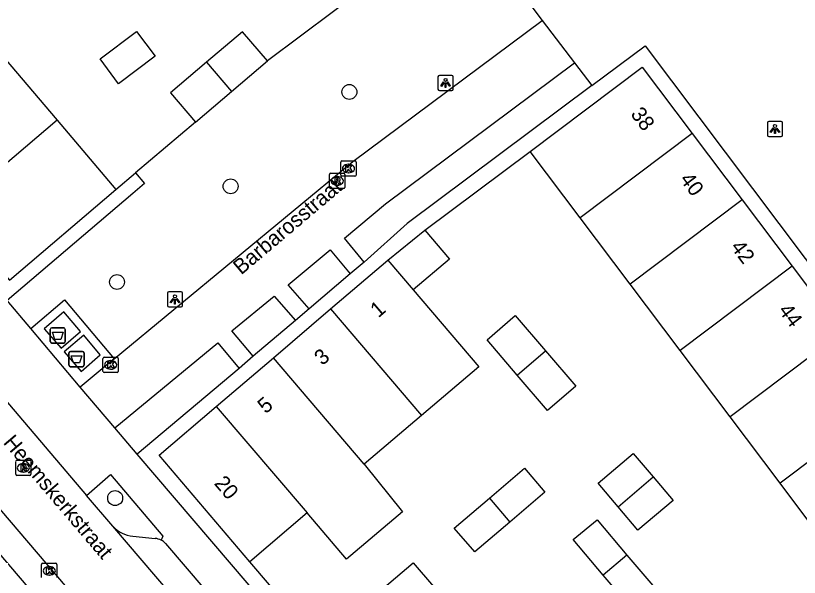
# Model space of a CAD drawing. Extents: x 160379 to 161131, y 383940 to 384849.
# Drawn here: x 160570.7 to 160622.1, y 384580.8 to 384617.6 of the extents above; entities that cross this region are included whole.
import ezdxf

# ---------------------------------------------------------------- set-up
doc = ezdxf.new("R2010")
doc.units = 0
for name, color, linetype in [('IMGEO_Afval_apart_plaats', 7, 'Continuous'), ('IMGEO_Boom', 7, 'Continuous'), ('IMGEO_Erf', 7, 'Continuous'), ('IMGEO_Groenvoorziening', 7, 'Continuous'), ('IMGEO_Kolk', 7, 'Continuous'), ('IMGEO_Lichtpunt', 7, 'Continuous'), ('IMGEO_Openbare_ruimte_label', 7, 'Continuous'), ('IMGEO_Pand', 7, 'Continuous'), ('IMGEO_Pand_nummerreeks', 7, 'Continuous'), ('IMGEO_Parkeervlak_open', 7, 'Continuous'), ('IMGEO_Rijbaan_lokaal_open', 7, 'Continuous'), ('IMGEO_Rioolput', 7, 'Continuous'), ('IMGEO_Voetgangersgebied_open', 7, 'Continuous'), ('IMGEO_Voetpad_gesloten', 7, 'Continuous'), ('IMGEO_Voetpad_open', 7, 'Continuous')]:
    doc.layers.add(name, color=color, linetype=linetype)

msp = doc.modelspace()

# ---------------------------------------------------------------- linework, layer by layer
at = {"layer": 'IMGEO_Afval_apart_plaats'}
for p, q in [((160573.078, 384597.139), (160573.868, 384597.139)), ((160573.868, 384597.139), (160573.078, 384597.139)), ((160572.978, 384596.239), (160572.978, 384597.039)), ((160572.978, 384597.039), (160572.978, 384596.239)), ((160573.968, 384597.039), (160573.968, 384596.239)), ((160573.968, 384596.239), (160573.968, 384597.039)), ((160573.868, 384596.139), (160573.078, 384596.139)), ((160573.078, 384596.139), (160573.868, 384596.139)), ((160574.308, 384595.589), (160575.098, 384595.589)), ((160575.098, 384595.589), (160574.308, 384595.589)), ((160574.208, 384594.689), (160574.208, 384595.489)), ((160574.208, 384595.489), (160574.208, 384594.689)), ((160575.198, 384595.489), (160575.198, 384594.689)), ((160575.198, 384594.689), (160575.198, 384595.489)), ((160575.098, 384594.589), (160574.308, 384594.589)), ((160574.308, 384594.589), (160575.098, 384594.589))]:
    msp.add_line(p, q, dxfattribs=at)
for points in [[(160573.121, 384596.853), (160573.825, 384596.853), (160573.676, 384596.383), (160573.27, 384596.383), (160573.121, 384596.853)], [(160574.351, 384595.303), (160575.055, 384595.303), (160574.906, 384594.833), (160574.5, 384594.833), (160574.351, 384595.303)]]:
    msp.add_lwpolyline(points, dxfattribs=at)
for centre, start, end in [((160573.078, 384597.039), 90, 180), ((160573.078, 384597.039), 90, 180), ((160573.868, 384597.039), 0, 90), ((160573.868, 384597.039), 360, 90), ((160573.078, 384596.239), 180, 270), ((160573.078, 384596.239), 180, 270), ((160573.868, 384596.239), 270, 0), ((160573.868, 384596.239), 270, 0), ((160574.308, 384595.489), 90, 180), ((160574.308, 384595.489), 90, 180), ((160575.098, 384595.489), 0, 90), ((160575.098, 384595.489), 360, 90), ((160574.308, 384594.689), 180, 270), ((160574.308, 384594.689), 180, 270), ((160575.098, 384594.689), 270, 0), ((160575.098, 384594.689), 270, 0)]:
    msp.add_arc(centre, 0.1, start, end, dxfattribs=at)
at = {"layer": 'IMGEO_Boom'}
for centre in [(160592.589, 384612.611), (160584.803, 384606.421), (160577.354, 384600.144), (160577.234, 384585.97)]:
    msp.add_circle(centre, 0.489, dxfattribs=at)
at = {"layer": 'IMGEO_Erf'}
for points in [[(160597.527, 384603.553), (160604.448, 384608.711)], [(160577.28, 384606.208), (160578.569, 384607.304)], [(160592.951, 384573.709), (160591.976, 384574.85), (160586.069, 384581.798)]]:
    msp.add_lwpolyline(points, dxfattribs=at)
at = {"layer": 'IMGEO_Groenvoorziening'}
for points in [[(160593.711, 384619.536), (160587.217, 384614.645)], [(160608.482, 384613.028), (160596.383, 384603.983), (160593.555, 384601.453)], [(160582.493, 384610.638), (160578.569, 384607.304)], [(160578.569, 384607.304), (160579.15, 384606.609), (160578.387, 384605.942), (160570.15, 384598.933)], [(160592.642, 384600.679), (160589.954, 384598.377)], [(160589.048, 384597.617), (160586.272, 384595.285)], [(160585.368, 384594.478), (160578.674, 384588.862)]]:
    msp.add_lwpolyline(points, dxfattribs=at)
at = {"layer": 'IMGEO_Kolk'}
for p, q in [((160592.028, 384607.162), (160592.028, 384608.014)), ((160592.103, 384608.088), (160592.955, 384608.088)), ((160592.516, 384607.868), (160592.541, 384607.868)), ((160593.029, 384608.014), (160593.029, 384607.162)), ((160592.955, 384607.088), (160592.103, 384607.088)), ((160592.539, 384607.308), (160592.514, 384607.308)), ((160576.437, 384594.282), (160576.437, 384595.134)), ((160576.512, 384595.208), (160577.364, 384595.208)), ((160577.438, 384595.134), (160577.438, 384594.282)), ((160576.925, 384594.988), (160576.95, 384594.988)), ((160577.364, 384594.208), (160576.512, 384594.208)), ((160576.948, 384594.428), (160576.923, 384594.428)), ((160572.49, 384581.699), (160573.342, 384581.699)), ((160572.415, 384580.773), (160572.415, 384581.625)), ((160572.903, 384581.479), (160572.928, 384581.479)), ((160573.416, 384581.625), (160573.416, 384580.773)), ((160572.926, 384580.919), (160572.901, 384580.919))]:
    msp.add_line(p, q, dxfattribs=at)
for points in [[(160592.028, 384607.162), (160592.028, 384608.014)], [(160592.103, 384608.088), (160592.955, 384608.088)], [(160593.029, 384608.014), (160593.029, 384607.162)], [(160592.349, 384607.788), (160592.472, 384607.788), (160592.472, 384607.637), (160592.602, 384607.788), (160592.766, 384607.788), (160592.62, 384607.637), (160592.773, 384607.388), (160592.621, 384607.388), (160592.536, 384607.552), (160592.472, 384607.485), (160592.472, 384607.388), (160592.349, 384607.388), (160592.349, 384607.788)], [(160592.955, 384607.088), (160592.103, 384607.088)], [(160576.437, 384594.282), (160576.437, 384595.134)], [(160576.512, 384595.208), (160577.364, 384595.208)], [(160577.438, 384595.134), (160577.438, 384594.282)], [(160576.758, 384594.908), (160576.881, 384594.908), (160576.881, 384594.757), (160577.011, 384594.908), (160577.175, 384594.908), (160577.029, 384594.757), (160577.182, 384594.508), (160577.03, 384594.508), (160576.945, 384594.672), (160576.881, 384594.605), (160576.881, 384594.508), (160576.758, 384594.508), (160576.758, 384594.908)], [(160577.364, 384594.208), (160576.512, 384594.208)], [(160572.49, 384581.699), (160573.342, 384581.699)], [(160572.415, 384580.773), (160572.415, 384581.625)], [(160572.736, 384581.399), (160572.859, 384581.399), (160572.859, 384581.248), (160572.989, 384581.399), (160573.153, 384581.399), (160573.007, 384581.248), (160573.16, 384580.999), (160573.008, 384580.999), (160572.923, 384581.163), (160572.859, 384581.096), (160572.859, 384580.999), (160572.736, 384580.999), (160572.736, 384581.399)], [(160573.416, 384581.625), (160573.416, 384580.773)]]:
    msp.add_lwpolyline(points, dxfattribs=at)
for centre, start, end in [((160592.105, 384608.012), 91.552, 178.448), ((160592.105, 384608.012), 91.552, 178.448), ((160592.953, 384608.012), 1.552, 88.448), ((160592.953, 384608.012), 1.552, 88.448), ((160592.105, 384607.164), 181.552, 268.448), ((160592.105, 384607.164), 181.552, 268.448), ((160592.953, 384607.164), 271.552, 358.448), ((160592.953, 384607.164), 271.552, 358.448), ((160576.514, 384595.132), 91.552, 178.448), ((160576.514, 384595.132), 91.552, 178.448), ((160577.362, 384595.132), 1.552, 88.448), ((160577.362, 384595.132), 1.552, 88.448), ((160576.514, 384594.284), 181.552, 268.448), ((160576.514, 384594.284), 181.552, 268.448), ((160577.362, 384594.284), 271.552, 358.448), ((160577.362, 384594.284), 271.552, 358.448), ((160572.492, 384581.623), 91.552, 178.448), ((160572.492, 384581.623), 91.552, 178.448), ((160573.34, 384581.623), 1.552, 88.448), ((160573.34, 384581.623), 1.552, 88.448)]:
    msp.add_arc(centre, 0.0765, start, end, dxfattribs=at)
for centre, major_axis, ratio, start_param, end_param in [((160592.515, 384607.588), (-0.387, 0.002), 0.722429, 4.712389, 7.853982), ((160592.54, 384607.588), (-0.39, 0.002), 0.717154, 1.570796, 4.712389), ((160576.924, 384594.708), (-0.387, 0.002), 0.722429, 4.712389, 7.853982), ((160576.949, 384594.708), (-0.39, 0.002), 0.717154, 1.570796, 4.712389), ((160572.902, 384581.199), (-0.387, 0.002), 0.722429, 4.712389, 7.853982), ((160572.927, 384581.199), (-0.39, 0.002), 0.717154, 1.570796, 4.712389)]:
    msp.add_ellipse(centre, major_axis=major_axis, ratio=ratio, start_param=start_param, end_param=end_param, dxfattribs=at)
at = {"layer": 'IMGEO_Lichtpunt'}
for p, q in [((160598.395, 384613.603), (160598.395, 384612.796)), ((160598.395, 384613.603), (160598.395, 384612.796)), ((160599.297, 384613.698), (160598.489, 384613.698)), ((160599.297, 384613.698), (160598.489, 384613.698)), ((160599.391, 384612.796), (160599.391, 384613.603)), ((160599.391, 384612.796), (160599.391, 384613.603)), ((160598.489, 384612.702), (160599.297, 384612.702)), ((160598.489, 384612.702), (160599.297, 384612.702)), ((160619.989, 384610.583), (160619.989, 384609.776)), ((160619.989, 384610.583), (160619.989, 384609.776)), ((160620.891, 384610.678), (160620.083, 384610.678)), ((160620.891, 384610.678), (160620.083, 384610.678)), ((160620.985, 384609.776), (160620.985, 384610.583)), ((160620.985, 384609.776), (160620.985, 384610.583)), ((160620.083, 384609.682), (160620.891, 384609.682)), ((160620.083, 384609.682), (160620.891, 384609.682)), ((160580.656, 384599.408), (160580.656, 384598.601)), ((160580.656, 384599.408), (160580.656, 384598.601)), ((160581.558, 384599.503), (160580.75, 384599.503)), ((160581.558, 384599.503), (160580.75, 384599.503)), ((160581.652, 384598.601), (160581.652, 384599.408)), ((160581.652, 384598.601), (160581.652, 384599.408)), ((160580.75, 384598.507), (160581.558, 384598.507)), ((160580.75, 384598.507), (160581.558, 384598.507))]:
    msp.add_line(p, q, dxfattribs=at)
for points in [[(160598.769, 384613.267), (160598.808, 384613.239), (160598.62, 384612.977), (160598.582, 384613.004), (160598.769, 384613.267)], [(160598.871, 384613.219), (160598.918, 384613.219), (160598.918, 384612.897), (160598.871, 384612.897), (160598.871, 384613.219)], [(160598.981, 384613.239), (160599.019, 384613.266), (160599.206, 384613.004), (160599.167, 384612.976), (160598.981, 384613.239)], [(160620.363, 384610.247), (160620.402, 384610.219), (160620.214, 384609.957), (160620.176, 384609.984), (160620.363, 384610.247)], [(160620.465, 384610.199), (160620.512, 384610.199), (160620.512, 384609.877), (160620.465, 384609.877), (160620.465, 384610.199)], [(160620.575, 384610.219), (160620.613, 384610.246), (160620.8, 384609.984), (160620.761, 384609.956), (160620.575, 384610.219)], [(160581.03, 384599.072), (160581.069, 384599.044), (160580.881, 384598.782), (160580.843, 384598.809), (160581.03, 384599.072)], [(160581.132, 384599.024), (160581.179, 384599.024), (160581.179, 384598.702), (160581.132, 384598.702), (160581.132, 384599.024)], [(160581.242, 384599.044), (160581.28, 384599.071), (160581.467, 384598.809), (160581.428, 384598.781), (160581.242, 384599.044)]]:
    msp.add_lwpolyline(points, dxfattribs=at)
for centre in [(160598.894, 384613.401), (160620.488, 384610.381), (160581.155, 384599.206)]:
    msp.add_circle(centre, 0.0994, dxfattribs=at)
for centre, start, end in [((160598.489, 384613.603), 90, 180), ((160598.489, 384613.603), 90, 180), ((160599.297, 384613.603), 0, 90), ((160599.297, 384613.603), 0, 90), ((160598.489, 384612.796), 180, 270), ((160598.489, 384612.796), 180, 270), ((160599.297, 384612.796), 270, 0), ((160599.297, 384612.796), 270, 360), ((160620.083, 384610.583), 90, 180), ((160620.083, 384610.583), 90, 180), ((160620.891, 384610.583), 0, 90), ((160620.891, 384610.583), 0, 90), ((160620.083, 384609.776), 180, 270), ((160620.083, 384609.776), 180, 270), ((160620.891, 384609.776), 270, 0), ((160620.891, 384609.776), 270, 360), ((160580.75, 384599.408), 90, 180), ((160580.75, 384599.408), 90, 180), ((160581.558, 384599.408), 0, 90), ((160581.558, 384599.408), 0, 90), ((160580.75, 384598.601), 180, 270), ((160580.75, 384598.601), 180, 270), ((160581.558, 384598.601), 270, 0), ((160581.558, 384598.601), 270, 360)]:
    msp.add_arc(centre, 0.0946, start, end, dxfattribs=at)
at = {"layer": 'IMGEO_Pand'}
for points in [[(160578.635, 384616.574), (160579.852, 384614.949), (160577.464, 384613.145), (160576.251, 384614.774), (160578.635, 384616.574)], [(160587.217, 384614.645), (160585.584, 384616.565), (160583.222, 384614.558)], [(160562.572, 384609.354), (160569.566, 384615.295), (160573.423, 384610.752)], [(160583.222, 384614.558), (160580.864, 384612.554), (160582.493, 384610.638)], [(160583.222, 384614.558), (160584.857, 384612.643)], [(160584.857, 384612.643), (160587.217, 384614.645)], [(160604.448, 384608.711), (160611.793, 384614.232), (160615.064, 384609.881)], [(160582.493, 384610.638), (160584.857, 384612.643)], [(160573.423, 384610.752), (160566.433, 384604.818)], [(160573.423, 384610.752), (160577.28, 384606.208)], [(160615.064, 384609.881), (160607.722, 384604.358)], [(160615.064, 384609.881), (160618.338, 384605.528)], [(160607.722, 384604.358), (160604.448, 384608.711)], [(160566.433, 384604.818), (160570.304, 384600.269), (160577.28, 384606.208)], [(160618.338, 384605.528), (160610.996, 384600.006)], [(160618.338, 384605.528), (160621.611, 384601.175)], [(160610.996, 384600.006), (160607.722, 384604.358)], [(160595.112, 384601.577), (160597.527, 384603.553)], [(160597.527, 384603.553), (160599.148, 384601.649), (160596.772, 384599.627)], [(160591.358, 384598.376), (160595.112, 384601.577)], [(160595.112, 384601.577), (160596.772, 384599.627)], [(160621.611, 384601.175), (160614.27, 384595.653)], [(160621.611, 384601.175), (160624.884, 384596.822)], [(160596.772, 384599.627), (160601.065, 384594.584), (160597.316, 384591.387)], [(160614.27, 384595.653), (160610.996, 384600.006)], [(160587.609, 384595.179), (160591.358, 384598.376)], [(160591.358, 384598.376), (160597.316, 384591.387)], [(160603.588, 384594.045), (160601.63, 384596.344), (160603.461, 384597.95), (160605.443, 384595.628)], [(160624.884, 384596.822), (160617.544, 384591.3)], [(160605.443, 384595.628), (160607.424, 384593.306), (160605.575, 384591.712), (160603.588, 384594.045)], [(160603.588, 384594.045), (160605.443, 384595.628)], [(160617.544, 384591.3), (160614.27, 384595.653)], [(160583.86, 384591.983), (160587.609, 384595.179)], [(160593.567, 384588.191), (160587.609, 384595.179)], [(160628.157, 384592.469), (160620.818, 384586.948)], [(160586.069, 384581.798), (160580.11, 384588.786), (160583.86, 384591.983)], [(160583.86, 384591.983), (160589.818, 384584.995)], [(160597.316, 384591.387), (160593.567, 384588.191)], [(160620.818, 384586.948), (160617.544, 384591.3)], [(160610.2, 384585.407), (160608.897, 384586.947), (160611.184, 384588.901), (160612.504, 384587.355)], [(160593.567, 384588.191), (160596.062, 384585.072), (160592.408, 384581.957), (160589.818, 384584.995)], [(160601.777, 384585.972), (160604.065, 384587.93), (160605.404, 384586.35), (160603.113, 384584.402)], [(160612.504, 384587.355), (160613.811, 384585.823), (160611.502, 384583.866), (160610.2, 384585.407)], [(160610.2, 384585.407), (160612.504, 384587.355)], [(160624.091, 384582.595), (160620.818, 384586.948)], [(160603.113, 384584.402), (160600.822, 384582.453), (160599.467, 384583.996), (160601.777, 384585.972)], [(160601.777, 384585.972), (160603.113, 384584.402)], [(160589.818, 384584.995), (160586.069, 384581.798)], [(160609.234, 384580.921), (160607.255, 384583.244), (160608.836, 384584.536), (160610.786, 384582.237)], [(160610.786, 384582.237), (160612.736, 384579.938), (160611.2, 384578.612), (160609.234, 384580.921)], [(160610.786, 384582.237), (160609.234, 384580.921)], [(160594.453, 384579.764), (160596.764, 384581.719), (160598.093, 384580.163), (160595.786, 384578.199)]]:
    msp.add_lwpolyline(points, dxfattribs=at)
at = {"layer": 'IMGEO_Parkeervlak_open'}
msp.add_lwpolyline([(160578.399, 384583.464), (160579.864, 384583.324)], dxfattribs=at)
for centre, radius, start, end in [((160578.587, 384585.467), 2.011, 221.9517, 264.6382), ((160579.761, 384582.252), 1.077, 63.0541, 84.5055)]:
    msp.add_arc(centre, radius, start, end, dxfattribs=at)
at = {"layer": 'IMGEO_Rijbaan_lokaal_open'}
for points in [[(160550.781, 384607.389), (160594.077, 384556.607)], [(160568.182, 384594.551), (160575.352, 384586.144)], [(160577.091, 384584.122), (160575.352, 384586.144)], [(160597.709, 384559.972), (160577.091, 384584.122)]]:
    msp.add_lwpolyline(points, dxfattribs=at)
at = {"layer": 'IMGEO_Rioolput'}
for p, q in [((160591.291, 384606.351), (160591.291, 384607.203)), ((160591.366, 384607.277), (160592.218, 384607.277)), ((160591.779, 384607.057), (160591.804, 384607.057)), ((160592.292, 384607.203), (160592.292, 384606.351)), ((160591.802, 384606.497), (160591.777, 384606.497)), ((160592.218, 384606.277), (160591.366, 384606.277)), ((160570.713, 384587.53), (160570.713, 384588.382)), ((160570.788, 384588.456), (160571.64, 384588.456)), ((160571.714, 384588.382), (160571.714, 384587.53)), ((160571.201, 384588.236), (160571.226, 384588.236)), ((160571.64, 384587.456), (160570.788, 384587.456)), ((160571.224, 384587.676), (160571.199, 384587.676))]:
    msp.add_line(p, q, dxfattribs=at)
for points in [[(160591.291, 384606.351), (160591.291, 384607.203)], [(160591.366, 384607.277), (160592.218, 384607.277)], [(160591.88, 384606.975), (160591.628, 384606.977), (160591.628, 384606.577)], [(160591.806, 384606.896), (160591.752, 384606.896), (160591.752, 384606.815)], [(160592.292, 384607.203), (160592.292, 384606.351)], [(160591.628, 384606.577), (160591.752, 384606.577), (160591.752, 384606.739), (160591.763, 384606.739)], [(160591.752, 384606.815), (160591.804, 384606.815)], [(160591.81, 384606.71), (160591.881, 384606.577), (160592.021, 384606.577), (160591.956, 384606.703)], [(160592.218, 384606.277), (160591.366, 384606.277)], [(160570.713, 384587.53), (160570.713, 384588.382)], [(160570.788, 384588.456), (160571.64, 384588.456)], [(160571.714, 384588.382), (160571.714, 384587.53)], [(160571.302, 384588.154), (160571.05, 384588.156), (160571.05, 384587.756)], [(160571.05, 384587.756), (160571.174, 384587.756), (160571.174, 384587.918), (160571.185, 384587.918)], [(160571.228, 384588.075), (160571.174, 384588.075), (160571.174, 384587.994)], [(160571.174, 384587.994), (160571.226, 384587.994)], [(160571.232, 384587.889), (160571.303, 384587.756), (160571.443, 384587.756), (160571.378, 384587.882)], [(160571.64, 384587.456), (160570.788, 384587.456)]]:
    msp.add_lwpolyline(points, dxfattribs=at)
for centre, radius, start, end in [((160591.368, 384607.201), 0.0765, 91.552, 178.448), ((160591.368, 384607.201), 0.0765, 91.552, 178.448), ((160591.788, 384607.004), 0.19, 274.7715, 282.9687), ((160591.812, 384606.8), 0.0964, 77.0061, 93.1865), ((160591.826, 384606.857), 0.0378, 276.6634, 79.6772), ((160591.879, 384606.865), 0.109, 350.3612, 89.416), ((160591.877, 384606.865), 0.112, 277.5842, 350.9817), ((160592.216, 384607.201), 0.0765, 1.552, 88.448), ((160592.216, 384607.201), 0.0765, 1.552, 88.448), ((160591.368, 384606.353), 0.0765, 181.552, 268.448), ((160591.368, 384606.353), 0.0765, 181.552, 268.448), ((160591.762, 384606.686), 0.0533, 26.0293, 88.6989), ((160591.861, 384606.65), 0.108, 29.5134, 73.7905), ((160592.216, 384606.353), 0.0765, 271.552, 358.448), ((160592.216, 384606.353), 0.0765, 271.552, 358.448), ((160570.79, 384588.38), 0.0765, 91.552, 178.448), ((160570.79, 384588.38), 0.0765, 91.552, 178.448), ((160571.638, 384588.38), 0.0765, 1.552, 88.448), ((160571.638, 384588.38), 0.0765, 1.552, 88.448), ((160571.184, 384587.865), 0.0533, 26.0293, 88.6989), ((160571.21, 384588.183), 0.19, 274.7715, 282.9687), ((160571.234, 384587.979), 0.0964, 77.0061, 93.1865), ((160571.248, 384588.036), 0.0378, 276.6634, 79.6772), ((160571.301, 384588.044), 0.109, 350.3612, 89.416), ((160571.299, 384588.044), 0.112, 277.5842, 350.9817), ((160571.283, 384587.829), 0.108, 29.5134, 73.7905), ((160570.79, 384587.532), 0.0765, 181.552, 268.448), ((160570.79, 384587.532), 0.0765, 181.552, 268.448), ((160571.638, 384587.532), 0.0765, 271.552, 358.448), ((160571.638, 384587.532), 0.0765, 271.552, 358.448)]:
    msp.add_arc(centre, radius, start, end, dxfattribs=at)
for centre, major_axis, ratio, start_param, end_param in [((160591.778, 384606.777), (-0.387, 0.002), 0.722429, 4.712389, 7.853982), ((160591.803, 384606.777), (-0.39, 0.002), 0.717154, 1.570796, 4.712389), ((160571.2, 384587.956), (-0.387, 0.002), 0.722429, 4.712389, 7.853982), ((160571.225, 384587.956), (-0.39, 0.002), 0.717154, 1.570796, 4.712389)]:
    msp.add_ellipse(centre, major_axis=major_axis, ratio=ratio, start_param=start_param, end_param=end_param, dxfattribs=at)
at = {"layer": 'IMGEO_Voetgangersgebied_open'}
for points in [[(160600.544, 384623.533), (160605.23, 384617.306)], [(160577.172, 384595.101), (160592.826, 384608.058), (160605.23, 384617.306)], [(160605.23, 384617.306), (160607.339, 384614.528)], [(160608.482, 384613.028), (160611.972, 384615.646), (160634.758, 384585.358)], [(160593.555, 384601.453), (160592.267, 384603.016), (160594.964, 384605.267), (160607.339, 384614.528)], [(160607.339, 384614.528), (160608.482, 384613.028)], [(160589.954, 384598.377), (160588.574, 384599.969), (160591.339, 384602.256), (160592.642, 384600.679)], [(160593.555, 384601.453), (160592.642, 384600.679)], [(160586.272, 384595.285), (160584.883, 384596.943), (160587.656, 384599.213), (160589.048, 384597.617)], [(160589.954, 384598.377), (160589.048, 384597.617)], [(160577.214, 384590.588), (160583.958, 384596.145), (160585.368, 384594.478)], [(160586.272, 384595.285), (160585.368, 384594.478)]]:
    msp.add_lwpolyline(points, dxfattribs=at)
at = {"layer": 'IMGEO_Voetpad_gesloten'}
for points in [[(160572.584, 384597.073), (160573.699, 384595.804), (160574.957, 384596.894), (160573.868, 384598.181), (160572.584, 384597.073)], [(160573.901, 384595.565), (160574.997, 384594.283), (160576.259, 384595.368), (160575.185, 384596.665), (160573.901, 384595.565)]]:
    msp.add_lwpolyline(points, dxfattribs=at)
at = {"layer": 'IMGEO_Voetpad_open'}
for points in [[(160549.373, 384606.064), (160595.282, 384552.25)], [(160571.697, 384597.097), (160570.15, 384598.933)], [(160571.697, 384597.097), (160573.915, 384598.966), (160577.172, 384595.101)], [(160574.938, 384593.252), (160571.697, 384597.097)], [(160577.172, 384595.101), (160574.938, 384593.252)], [(160577.214, 384590.588), (160574.938, 384593.252)], [(160578.674, 384588.862), (160577.214, 384590.588)], [(160614.226, 384500.488), (160611.199, 384533.452), (160609.42, 384552.826), (160588.469, 384577.392), (160578.674, 384588.862)], [(160575.352, 384586.144), (160576.928, 384587.518), (160580.368, 384583.479), (160580.249, 384583.212)], [(160580.542, 384582.995), (160597.17, 384563.523)]]:
    msp.add_lwpolyline(points, dxfattribs=at)
msp.add_arc((160579.77, 384582.259), 1.066, 43.632, 63.3196, dxfattribs=at)

# ---------------------------------------------------------------- texts
at = {"layer": 'IMGEO_Openbare_ruimte_label'}
for s, rotation, p in [('Barbarosstraat', 40.2532, (160585.496, 384600.577)), ('Heemskerkstraat', 310.3776, (160569.854, 384589.59))]:
    msp.add_text(s, height=1, rotation=rotation, dxfattribs=at).set_placement(p)
at = {"layer": 'IMGEO_Pand_nummerreeks'}
for s, rotation, p in [('38', 306.9384, (160610.983, 384611.15)), ('40', 306.9384, (160614.203, 384606.869)), ('42', 306.9384, (160617.539, 384602.431)), ('1', 40.4508, (160594.488, 384597.759)), ('44', 306.9384, (160620.669, 384598.269)), ('3', 40.4508, (160590.815, 384594.628)), ('5', 40.4508, (160587.1, 384591.46)), ('20', 310.4563, (160583.678, 384586.914))]:
    msp.add_text(s, height=1, rotation=rotation, dxfattribs=at).set_placement(p)

doc.saveas('drawing.dxf')
